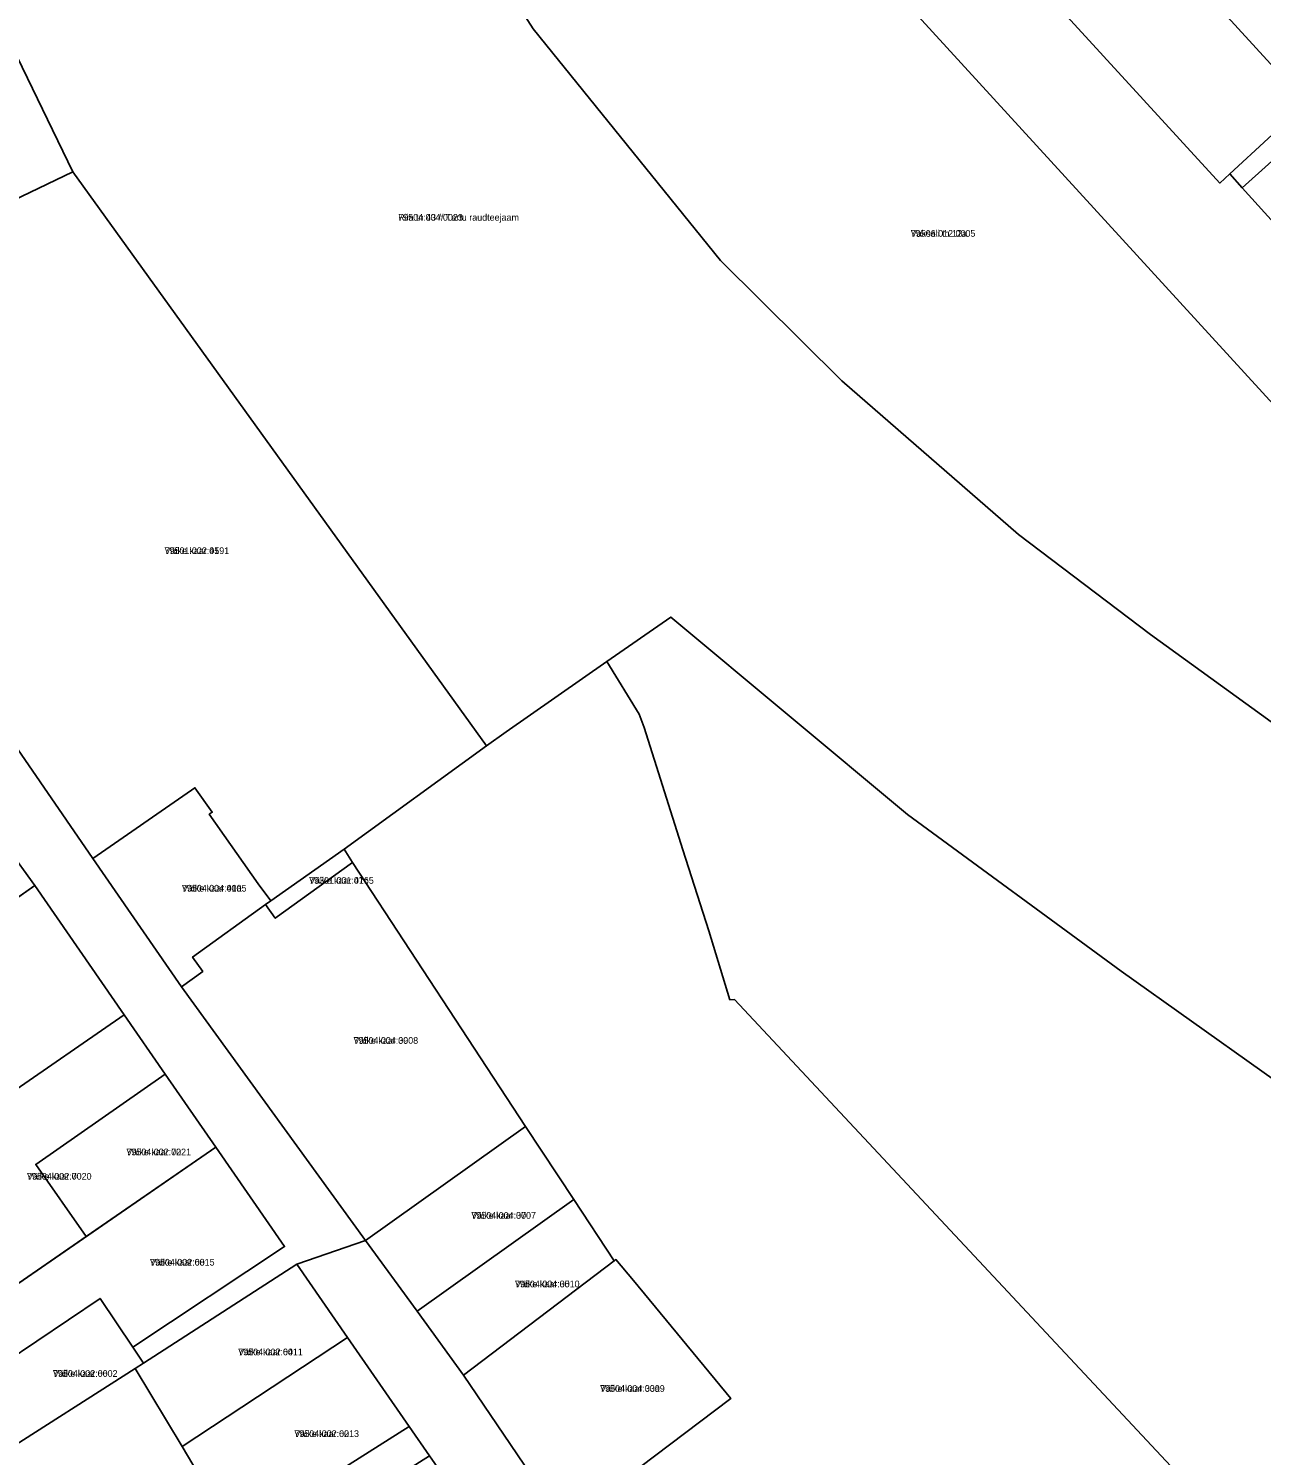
# Model space of a CAD drawing. Extents: x 643847 to 663718, y 6468443 to 6482775.
# Drawn here: x 658080 to 658356.7, y 6473241.3 to 6473561.4 of the extents above; entities that cross this region are included whole.
import ezdxf

# ---------------------------------------------------------------- set-up
doc = ezdxf.new("R2010")
doc.units = 0
for name, color, linetype in [('L_AADRESS', 7, 'Continuous'), ('PIIR', 7, 'Continuous'), ('TUNNUS', 7, 'Continuous')]:
    doc.layers.add(name, color=color, linetype=linetype)

msp = doc.modelspace()

# ---------------------------------------------------------------- linework, layer by layer
at = {"layer": 'PIIR'}
for points in [[(658099.05, 6473750.83), (658151.22, 6473704.05), (658244.25, 6473602.92), (658338.37, 6473500.05), (658375.52, 6473459.45), (658417.14, 6473414.88), (658466.64, 6473360.53), (658541.04, 6473281.9), (658538.55, 6473278.55), (658431.43, 6473353.39), (658331.84, 6473425.43), (658302.17, 6473447.92), (658262.57, 6473482.37), (658235.33, 6473509.39), (658193.26, 6473561.37), (658156.4, 6473618.75), (658128.89, 6473663.26), (658084.14, 6473738.99)], [(658099.05, 6473750.83), (658084.14, 6473738.99), (658128.89, 6473663.26), (658156.4, 6473618.75), (658193.26, 6473561.37), (658235.33, 6473509.39), (658262.57, 6473482.37), (658302.17, 6473447.92), (658331.84, 6473425.43), (658431.43, 6473353.39), (658538.55, 6473278.55), (658541.04, 6473281.9), (658466.64, 6473360.53), (658417.14, 6473414.88), (658375.52, 6473459.45), (658338.37, 6473500.05), (658244.25, 6473602.92), (658151.22, 6473704.05)], [(658275.56, 6473611.36), (658283.85, 6473618.78), (658301.93, 6473598.73), (658305.83, 6473602.18), (658313, 6473594.24), (658317.61, 6473598.5), (658366.83, 6473544.68), (658349.61, 6473528.79), (658347.37, 6473526.74), (658304.13, 6473573.95), (658307.09, 6473576.85)], [(658049.35, 6473584.33), (658060.38, 6473590.18), (658089.93, 6473529.26), (658055.34, 6473512.66), (658051.37, 6473510.13), (658033.93, 6473546.47), (658055.36, 6473567.76)], [(658114.32, 6473346.45), (658155.67, 6473289.54), (658140.21, 6473284.2), (658105.8, 6473261.95), (658103.4, 6473265.56), (658137.47, 6473288.16), (658122.05, 6473310.44), (658110.7, 6473326.82), (658101.47, 6473340.15), (658081.43, 6473369.16), (658069.2, 6473385.89), (658060.41, 6473399.22), (658039.57, 6473429.03), (658024.84, 6473450.17), (658013, 6473468.21), (657973.43, 6473524.86), (657969.49, 6473522.91), (657958.81, 6473538.53), (657983.27, 6473551.34), (657979.72, 6473541.86), (658014.64, 6473491.12), (658041.14, 6473452.57), (658094.45, 6473375.22)], [(658352.42, 6473525.64), (658364.24, 6473536.3), (658369.64, 6473530.2), (658391.54, 6473506.02), (658395.19, 6473501.94), (658413.24, 6473482), (658406.86, 6473476.1), (658396.74, 6473486.49), (658391.88, 6473482.08)], [(658094.45, 6473375.22), (658041.14, 6473452.57), (658061.92, 6473467.19), (658043.8, 6473492.87), (658044.95, 6473493.68), (658038.28, 6473502.97), (658051.37, 6473510.13), (658055.34, 6473512.66), (658089.93, 6473529.26), (658182.8, 6473400.51), (658150.84, 6473377.3), (658134.41, 6473365.74), (658131.55, 6473369.52), (658120.58, 6473385.15), (658121.24, 6473385.6), (658117.35, 6473391.07), (658116.62, 6473390.56)], [(658224.13, 6473429.38), (658277.31, 6473385.07), (658325.22, 6473349.95), (658372.55, 6473316.25), (658391.3, 6473304.26), (658445.73, 6473274.17), (658490.61, 6473249.76), (658508.51, 6473230.27), (658505.7, 6473227.37), (658510.07, 6473222.36), (658426.52, 6473144.68), (658414.12, 6473158.97), (658405.93, 6473161.83), (658402.61, 6473165.53), (658348.2, 6473226.27), (658238.43, 6473343.56), (658237.41, 6473343.53), (658232.66, 6473359), (658226.86, 6473377.18), (658218.17, 6473404.57), (658217.03, 6473407.59), (658209.79, 6473419.41)], [(658094.45, 6473375.22), (658116.62, 6473390.56), (658117.35, 6473391.07), (658121.24, 6473385.6), (658120.58, 6473385.15), (658131.55, 6473369.52), (658134.41, 6473365.74), (658133.16, 6473364.85), (658116.82, 6473353.08), (658119.1, 6473349.89), (658114.32, 6473346.45)], [(658081.43, 6473369.16), (658056.85, 6473351.91), (658045.15, 6473368.01), (658069.2, 6473385.89)], [(658152.75, 6473374.28), (658135.37, 6473361.79), (658133.16, 6473364.85), (658134.41, 6473365.74), (658150.84, 6473377.3)], [(658114.32, 6473346.45), (658119.1, 6473349.89), (658116.82, 6473353.08), (658133.16, 6473364.85), (658135.37, 6473361.79), (658152.75, 6473374.28), (658191.58, 6473315.11), (658155.67, 6473289.54)], [(658101.47, 6473340.15), (658048.61, 6473303.61), (658032.82, 6473335.05), (658081.43, 6473369.16)], [(658110.7, 6473326.82), (658081.62, 6473306.57), (658092.96, 6473290.41), (658062.8, 6473269.64), (658048.61, 6473303.61), (658101.47, 6473340.15)], [(658122.05, 6473310.44), (658092.96, 6473290.41), (658081.62, 6473306.57), (658110.7, 6473326.82)], [(658155.67, 6473289.54), (658191.58, 6473315.11), (658202.38, 6473298.7), (658167.23, 6473273.64)], [(658137.47, 6473288.16), (658103.4, 6473265.56), (658096.06, 6473276.52), (658067.56, 6473257.33), (658062.8, 6473269.64), (658122.05, 6473310.44)], [(658167.23, 6473273.64), (658202.38, 6473298.7), (658211.41, 6473284.93), (658177.64, 6473259.32)], [(658282, 6473106.9), (658290.84, 6473094.2), (658321, 6473050.79), (658310.67, 6473038.22), (658276.86, 6473087.13), (658260.88, 6473110.33), (658243.28, 6473135.45), (658238.05, 6473142.49), (658222.15, 6473165.66), (658206.56, 6473188.65), (658189.54, 6473213.12), (658169.98, 6473241.23), (658165.45, 6473247.81), (658151.62, 6473267.76), (658140.21, 6473284.2), (658155.67, 6473289.54), (658167.23, 6473273.64), (658177.64, 6473259.32), (658200.27, 6473225.89), (658238.6, 6473169.95), (658258.77, 6473140.5), (658261.58, 6473137.17), (658261.96, 6473137.42), (658282.71, 6473107.39)], [(658151.62, 6473267.76), (658114.47, 6473243.32), (658103.94, 6473260.76), (658105.8, 6473261.95), (658140.21, 6473284.2)], [(658177.64, 6473259.32), (658211.41, 6473284.93), (658211.83, 6473285.23), (658215.75, 6473280.5), (658237.63, 6473254.06), (658200.27, 6473225.89)], [(658103.94, 6473260.76), (658073.42, 6473241.33), (658067.56, 6473257.33), (658096.06, 6473276.52), (658103.4, 6473265.56), (658105.8, 6473261.95)], [(658165.45, 6473247.81), (658126.49, 6473223.08), (658114.47, 6473243.32), (658151.62, 6473267.76)], [(658088.54, 6473203.1), (658077.03, 6473231.83), (658073.42, 6473241.33), (658103.94, 6473260.76), (658114.47, 6473243.32), (658126.49, 6473223.08)], [(658126.49, 6473223.08), (658165.45, 6473247.81), (658169.98, 6473241.23), (658128.09, 6473214.68), (658100.25, 6473200.03), (658071.37, 6473185.74), (658041.5, 6473173.12), (658038.84, 6473181.64), (658056.48, 6473188.75), (658068.42, 6473193.99), (658088.54, 6473203.1)]]:
    msp.add_lwpolyline(points, close=True, dxfattribs=at)
for points in [[(658413.74, 6473568.97), (658400.82, 6473552.42), (658449.11, 6473498.62), (658455.5, 6473494.46), (658440.66, 6473485.18), (658437.68, 6473483.32), (658409.46, 6473514.85), (658395.19, 6473501.94), (658391.54, 6473506.02), (658405.54, 6473518.82), (658383.67, 6473542.92), (658369.64, 6473530.2), (658364.24, 6473536.3), (658352.42, 6473525.64), (658349.61, 6473528.79), (658366.83, 6473544.68), (658317.61, 6473598.5)], [(658372.55, 6473316.25), (658325.22, 6473349.95), (658277.31, 6473385.07), (658224.13, 6473429.38), (658209.79, 6473419.41), (658187.22, 6473403.61), (658182.8, 6473400.51), (658089.93, 6473529.26), (658060.38, 6473590.18)], [(658304.13, 6473573.95), (658347.37, 6473526.74), (658349.61, 6473528.79), (658352.42, 6473525.64), (658391.88, 6473482.08)], [(658200.27, 6473225.89), (658237.63, 6473254.06), (658215.75, 6473280.5), (658211.83, 6473285.23), (658211.41, 6473284.93), (658202.38, 6473298.7), (658191.58, 6473315.11), (658152.75, 6473374.28), (658150.84, 6473377.3), (658182.8, 6473400.51), (658187.22, 6473403.61), (658209.79, 6473419.41), (658217.03, 6473407.59), (658218.17, 6473404.57), (658226.86, 6473377.18), (658232.66, 6473359), (658237.41, 6473343.53), (658238.43, 6473343.56), (658348.2, 6473226.27)]]:
    msp.add_lwpolyline(points, dxfattribs=at)

# ---------------------------------------------------------------- texts
at = {"layer": 'L_AADRESS'}
for s, p in [('Riia tn 43 // Tartu raudteejaam', (658162.98, 6473518.29)), ('Vaksali tn 12a', (658278.01, 6473514.69)), ('Väike kaar 41', (658110.54, 6473443.52)), ('Väike kaar 41a', (658114.43, 6473367.79)), ('Väike kaar 41c', (658142.99, 6473369.54)), ('Väike kaar 39', (658152.95, 6473333.63)), ('Väike kaar 72', (658101.98, 6473308.62)), ('Väike kaar 70', (658079.66, 6473303.16)), ('Väike kaar 37', (658179.39, 6473294.38)), ('Väike kaar 68', (658107.26, 6473283.88)), ('Väike kaar 35', (658189.18, 6473279.01)), ('Väike kaar 64', (658127.07, 6473263.76)), ('Väike kaar 66', (658085.49, 6473258.92)), ('Väike kaar 33a', (658208.29, 6473255.56)), ('Väike kaar 62', (658139.67, 6473245.42))]:
    msp.add_text(s, height=1.5, dxfattribs=at).set_placement(p)
at = {"layer": 'TUNNUS'}
for s, p in [('79504:004:0023', (658162.98, 6473518.29)), ('79506:012:0005', (658278.01, 6473514.69)), ('79501:002:0591', (658110.54, 6473443.52)), ('79504:004:0005', (658114.43, 6473367.79)), ('79301:001:0765', (658142.99, 6473369.54)), ('79504:004:0008', (658152.95, 6473333.63)), ('79504:002:0021', (658101.98, 6473308.62)), ('79504:002:0020', (658079.66, 6473303.16)), ('79504:004:0007', (658179.39, 6473294.38)), ('79504:002:0015', (658107.26, 6473283.88)), ('79504:004:0010', (658189.18, 6473279.01)), ('79504:002:0011', (658127.07, 6473263.76)), ('79504:002:0002', (658085.49, 6473258.92)), ('79504:004:0009', (658208.29, 6473255.56)), ('79504:002:0013', (658139.67, 6473245.42))]:
    msp.add_text(s, height=1.5, dxfattribs=at).set_placement(p)

doc.saveas('drawing.dxf')
